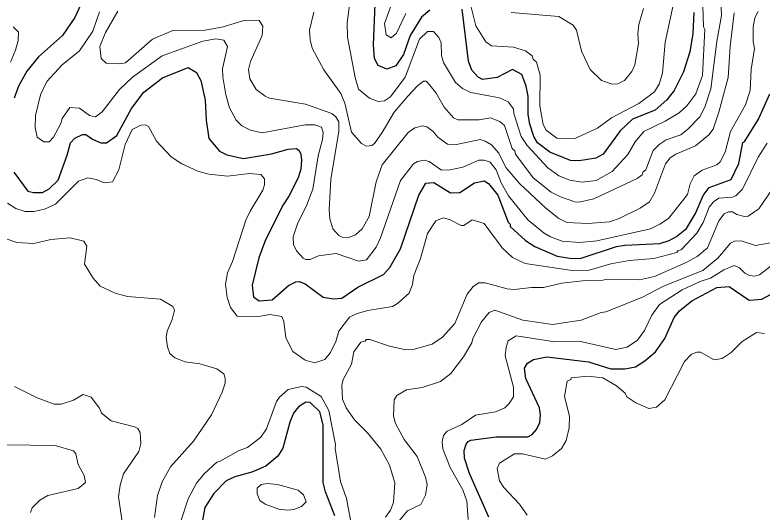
# Model space of a CAD drawing. Extents: x 673.3 to 698.5, y 6984.3 to 7012.3.
# Drawn here: x 685.086 to 686.64, y 6993.848 to 6994.882 of the extents above; entities that cross this region are included whole.
import ezdxf

# ---------------------------------------------------------------- set-up
doc = ezdxf.new("R2010")
doc.units = 0
doc.header["$LTSCALE"] = 0.032
doc.layers.add('1', color=7, linetype='Continuous', lineweight=25)
doc.layers.add('2', color=7, linetype='Continuous', lineweight=13)

msp = doc.modelspace()

# ---------------------------------------------------------------- linework, layer by layer
at = {"layer": '1'}
for points in [[(685.0693, 6994.9684), (685.092, 6994.9361), (685.1061, 6994.9296), (685.1271, 6994.9272), (685.146, 6994.9322), (685.2144, 6994.9662), (685.2257, 6994.9667), (685.232, 6994.9578), (685.2352, 6994.9318), (685.2102, 6994.8769), (685.1846, 6994.8397), (685.1349, 6994.795), (685.1106, 6994.7651), (685.0933, 6994.734), (685.0839, 6994.7092)], [(685.9485, 6994.8926), (685.9316, 6994.8774), (685.9075, 6994.8399), (685.8941, 6994.8002), (685.8777, 6994.7765), (685.8591, 6994.7693), (685.8412, 6994.7774), (685.8338, 6994.7914), (685.8314, 6994.8199), (685.8371, 6994.9564)], [(686.2938, 6994.5842), (686.259, 6994.5786), (686.2411, 6994.5797), (686.1982, 6994.5972), (686.1723, 6994.6166), (686.1647, 6994.6297), (686.1564, 6994.6548), (686.1531, 6994.675), (686.1531, 6994.7137), (686.1488, 6994.7341), (686.1397, 6994.7587), (686.1205, 6994.769), (686.089, 6994.7522), (686.0582, 6994.748), (686.0495, 6994.7531), (686.0361, 6994.7673), (686.0288, 6994.7863), (686.0156, 6994.8943)], [(686.4976, 6994.8876), (686.4953, 6994.8438), (686.4892, 6994.8058), (686.4763, 6994.7639), (686.457, 6994.7254), (686.4419, 6994.7054), (686.4174, 6994.684), (686.3703, 6994.6655), (686.3445, 6994.6413), (686.3094, 6994.5925), (686.2938, 6994.5842)], [(685.0836, 6994.5555), (685.1127, 6994.5158), (685.1243, 6994.5127), (685.143, 6994.513), (685.1571, 6994.5208), (685.1758, 6994.5387), (685.1946, 6994.5903), (685.2011, 6994.616), (685.2101, 6994.6258), (685.2264, 6994.6336), (685.2334, 6994.6339), (685.247, 6994.6241), (685.2644, 6994.6162), (685.2765, 6994.6161), (685.298, 6994.6317), (685.3281, 6994.6877), (685.354, 6994.7217), (685.3927, 6994.7514), (685.4463, 6994.773), (685.4632, 6994.7626), (685.4723, 6994.7463), (685.4816, 6994.7049), (685.4835, 6994.6636), (685.4892, 6994.6255), (685.5116, 6994.5988), (685.5265, 6994.5912), (685.5612, 6994.5836), (685.6194, 6994.5935), (685.6539, 6994.603), (685.6712, 6994.6042), (685.6768, 6994.6004), (685.6804, 6994.5925)], [(685.6804, 6994.5925), (685.6815, 6994.5799), (685.6806, 6994.5618), (685.6752, 6994.5433), (685.6557, 6994.5056), (685.6435, 6994.4876), (685.6069, 6994.4147), (685.5931, 6994.3773), (685.579, 6994.3199), (685.5823, 6994.296), (685.594, 6994.2879), (685.621, 6994.2894), (685.6545, 6994.3194), (685.6699, 6994.3268), (685.6769, 6994.3276), (685.6897, 6994.3228), (685.7272, 6994.2952), (685.748, 6994.292), (685.7655, 6994.2935), (685.7991, 6994.3157), (685.8525, 6994.3425), (685.8658, 6994.3573), (685.8875, 6994.3958), (685.9255, 6994.5076), (685.9405, 6994.5322), (685.9571, 6994.5336), (685.992, 6994.5122), (686.0112, 6994.513), (686.0415, 6994.5329), (686.0619, 6994.5374), (686.071, 6994.5319), (686.09, 6994.5076), (686.1116, 6994.4516), (686.1156, 6994.4472), (686.1159, 6994.4425), (686.1474, 6994.4133), (686.1672, 6994.4003), (686.2132, 6994.3802), (686.2398, 6994.3761), (686.2614, 6994.3759), (686.3366, 6994.4003), (686.3539, 6994.4035), (686.4272, 6994.4067), (686.4461, 6994.4128), (686.4615, 6994.4213), (686.4823, 6994.4379), (686.5015, 6994.4691), (686.517, 6994.5066), (686.5297, 6994.5234), (686.5754, 6994.5402), (686.5911, 6994.5734), (686.5993, 6994.6173), (686.6037, 6994.6198), (686.6321, 6994.6652), (686.6561, 6994.7179)], [(686.0717, 6993.8373), (686.0311, 6993.9284), (686.0207, 6993.96), (686.0204, 6993.9762), (686.0239, 6993.9892), (686.0283, 6993.9953), (686.0342, 6993.9979), (686.0868, 6994.0044), (686.1526, 6994.0046), (686.1617, 6994.0098), (686.1706, 6994.0202), (686.1776, 6994.0345), (686.1791, 6994.0508), (686.1768, 6994.0652), (686.1482, 6994.1261), (686.1458, 6994.1477), (686.1518, 6994.1577), (686.1644, 6994.1657), (686.1917, 6994.1714), (686.279, 6994.1609), (686.3252, 6994.1461), (686.3539, 6994.1461), (686.3761, 6994.15), (686.396, 6994.1628), (686.4179, 6994.1814), (686.4375, 6994.2091), (686.457, 6994.2531), (686.4677, 6994.2668), (686.4936, 6994.2878), (686.5454, 6994.3154), (686.5709, 6994.3174), (686.613, 6994.2888), (686.639, 6994.2911), (686.6661, 6994.3057)], [(685.7508, 6993.8407), (685.7315, 6993.8905), (685.7271, 6993.9094), (685.7271, 6994.0297), (685.7202, 6994.057), (685.6998, 6994.0759), (685.6905, 6994.0768), (685.6753, 6994.0673), (685.6654, 6994.0536), (685.6574, 6994.0353), (685.6433, 6993.9809), (685.6329, 6993.9648), (685.6079, 6993.9436), (685.5782, 6993.9309), (685.5431, 6993.9214), (685.525, 6993.913), (685.4993, 6993.8866), (685.4805, 6993.8575), (685.4699, 6993.7976)]]:
    msp.add_lwpolyline(points, dxfattribs=at)
at = {"layer": '2'}
for points in [[(685.7849, 6994.9301), (685.7769, 6994.8662), (685.7773, 6994.8359), (685.7932, 6994.7525), (685.8004, 6994.7279), (685.8231, 6994.709), (685.8415, 6994.7024), (685.8544, 6994.7039), (685.8666, 6994.7123), (685.8977, 6994.753), (685.9272, 6994.832), (685.9436, 6994.8479), (685.9566, 6994.8481), (685.9677, 6994.8356), (685.9722, 6994.8245), (685.9732, 6994.7978), (685.9773, 6994.7836), (686.0021, 6994.7417), (686.0164, 6994.7294), (686.0337, 6994.7209), (686.0933, 6994.7097), (686.1115, 6994.7015), (686.1228, 6994.6868), (686.1235, 6994.6774), (686.1389, 6994.6298), (686.1511, 6994.6106), (686.1944, 6994.5642), (686.2172, 6994.5477), (686.2399, 6994.5387), (686.2652, 6994.5346), (686.2944, 6994.538), (686.3277, 6994.5567), (686.3608, 6994.5923), (686.376, 6994.6186), (686.3939, 6994.6402), (686.4383, 6994.6613), (686.467, 6994.6789), (686.4829, 6994.6933), (686.502, 6994.7181), (686.5154, 6994.7566), (686.5204, 6994.852), (686.518, 6994.8577), (686.5155, 6994.9233)], [(686.4585, 6994.9194), (686.4378, 6994.826), (686.4324, 6994.761), (686.4259, 6994.7383), (686.4162, 6994.7221), (686.3835, 6994.6984), (686.3268, 6994.6683), (686.2975, 6994.6471), (686.2499, 6994.6251), (686.2126, 6994.6259), (686.1908, 6994.6428), (686.1841, 6994.6546), (686.1776, 6994.6935), (686.1784, 6994.757), (686.1703, 6994.7844), (686.1637, 6994.7904), (686.1613, 6994.7973), (686.1479, 6994.8074), (686.1229, 6994.8155), (686.0771, 6994.8181), (686.0648, 6994.8267), (686.0444, 6994.8595), (686.0284, 6994.9239)], [(686.1202, 6994.6045), (686.1252, 6994.5997), (686.1266, 6994.5929), (686.1634, 6994.5438), (686.201, 6994.5139), (686.2202, 6994.5041), (686.2503, 6994.4938), (686.2595, 6994.4931), (686.2895, 6994.4995), (686.3798, 6994.5421), (686.3905, 6994.5498), (686.3919, 6994.555), (686.398, 6994.5598), (686.4128, 6994.6002), (686.4255, 6994.6131), (686.4401, 6994.6227), (686.4707, 6994.6329), (686.4854, 6994.6446), (686.5099, 6994.6701), (686.5207, 6994.6903), (686.5334, 6994.7284), (686.5455, 6994.8269), (686.5553, 6994.8815), (686.5534, 6994.9336)], [(685.8986, 6994.8854), (685.8794, 6994.8441), (685.8681, 6994.8346), (685.8582, 6994.8412), (685.8543, 6994.8647), (685.8698, 6994.906)], [(685.2999, 6994.8903), (685.2745, 6994.846), (685.2622, 6994.8165), (685.2655, 6994.7914), (685.2758, 6994.7823), (685.3024, 6994.7806), (685.3156, 6994.783), (685.3717, 6994.8322), (685.4144, 6994.8497), (685.4812, 6994.8505), (685.519, 6994.8579), (685.5646, 6994.8718), (685.5939, 6994.8705), (685.6016, 6994.8587), (685.6, 6994.8396), (685.5756, 6994.7858), (685.5717, 6994.7685), (685.5743, 6994.7491), (685.5874, 6994.7273), (685.6064, 6994.7131), (685.6154, 6994.7095), (685.69, 6994.6966), (685.7451, 6994.6771), (685.7531, 6994.6707), (685.7595, 6994.6603), (685.7597, 6994.6403), (685.7427, 6994.5398), (685.7394, 6994.4766), (685.741, 6994.4583), (685.7468, 6994.4377)], [(685.8167, 6994.3727), (685.8371, 6994.3995), (685.8459, 6994.4187), (685.8874, 6994.5376), (685.9149, 6994.5724), (685.9229, 6994.5778), (685.9371, 6994.5802), (685.9473, 6994.5776), (685.973, 6994.5591), (685.991, 6994.5598), (686.0174, 6994.5656), (686.0507, 6994.58), (686.0616, 6994.5801), (686.074, 6994.5761), (686.0869, 6994.5602), (686.0967, 6994.5333), (686.1125, 6994.5063), (686.1532, 6994.4557), (686.1862, 6994.4284), (686.1994, 6994.4207), (686.2242, 6994.412), (686.2608, 6994.4092), (686.2957, 6994.4121), (686.4074, 6994.4372), (686.4272, 6994.4469), (686.4447, 6994.4591), (686.4844, 6994.5091), (686.4898, 6994.5307), (686.4982, 6994.5474), (686.5151, 6994.5592), (686.5453, 6994.5703), (686.5528, 6994.5769), (686.5627, 6994.5968), (686.5742, 6994.6401), (686.6049, 6994.6956), (686.6148, 6994.7249), (686.6172, 6994.7691), (686.6238, 6994.8124), (686.6214, 6994.8272), (686.6214, 6994.8577), (686.6245, 6994.876), (686.6313, 6994.8896)], [(686.1181, 6994.8873), (686.2171, 6994.8791), (686.2466, 6994.861), (686.2535, 6994.8508), (686.2644, 6994.8067), (686.2818, 6994.7686), (686.3056, 6994.7462), (686.3279, 6994.7382), (686.3398, 6994.739), (686.3534, 6994.7457), (686.3686, 6994.7648), (686.3753, 6994.7787), (686.3827, 6994.8226), (686.3812, 6994.8427), (686.3836, 6994.8624), (686.3931, 6994.8955)], [(685.262, 6994.8891), (685.2475, 6994.8484), (685.22, 6994.8075), (685.1838, 6994.7787), (685.1524, 6994.7438), (685.1387, 6994.7164), (685.1285, 6994.673), (685.1281, 6994.648), (685.1322, 6994.6279), (685.1457, 6994.6186), (685.1569, 6994.6185), (685.166, 6994.6282), (685.1815, 6994.6568), (685.1844, 6994.6672), (685.2003, 6994.69), (685.2201, 6994.6887), (685.241, 6994.6731), (685.2532, 6994.6707), (685.267, 6994.6811), (685.3032, 6994.7271), (685.3305, 6994.7526), (685.3922, 6994.7975), (685.4763, 6994.8277), (685.5034, 6994.8326), (685.5204, 6994.83), (685.5277, 6994.8167), (685.5178, 6994.7704), (685.5179, 6994.7539), (685.5241, 6994.7164), (685.5319, 6994.6891), (685.5462, 6994.6636), (685.5578, 6994.6519), (685.5755, 6994.6425), (685.6001, 6994.6372), (685.6895, 6994.6535), (685.7092, 6994.6534), (685.7231, 6994.6491), (685.7271, 6994.6379), (685.7255, 6994.6229), (685.7162, 6994.5895), (685.7051, 6994.52), (685.6929, 6994.4873), (685.6732, 6994.4477), (685.6645, 6994.4209), (685.6653, 6994.4046), (685.6711, 6994.3913), (685.6854, 6994.3761), (685.6908, 6994.3734), (685.6997, 6994.3734), (685.7174, 6994.3814), (685.7538, 6994.3864), (685.8005, 6994.3704), (685.8167, 6994.3727)], [(685.7076, 6994.888), (685.6987, 6994.8509), (685.6995, 6994.8308), (685.7042, 6994.8129), (685.7284, 6994.768), (685.7637, 6994.7189), (685.772, 6994.6988), (685.786, 6994.6388), (685.8065, 6994.615), (685.8169, 6994.6096), (685.8279, 6994.6104), (685.8337, 6994.6151), (685.8497, 6994.6379), (685.8744, 6994.6799), (685.9029, 6994.7135), (685.9228, 6994.735), (685.9358, 6994.7443), (685.941, 6994.7447), (685.9486, 6994.7362), (685.9617, 6994.7194), (685.9785, 6994.6908), (685.9977, 6994.6682), (686.0068, 6994.6641), (686.0516, 6994.6641), (686.0749, 6994.6681), (686.0945, 6994.6606), (686.1042, 6994.6524), (686.1202, 6994.6045)], [(685.7468, 6994.4377), (685.7593, 6994.4235), (685.7662, 6994.4202), (685.7782, 6994.419), (685.7939, 6994.4249), (685.8081, 6994.4373), (685.8224, 6994.463), (685.8372, 6994.5349), (685.8499, 6994.5707), (685.9035, 6994.6377), (685.9172, 6994.6475), (685.9334, 6994.6518), (685.9425, 6994.6493), (685.955, 6994.6404), (685.9652, 6994.628), (685.9852, 6994.6135), (686.0043, 6994.6128), (686.0531, 6994.6234), (686.0641, 6994.6201), (686.077, 6994.6121), (686.092, 6994.5948), (686.1064, 6994.5647), (686.1359, 6994.5313), (686.1896, 6994.4806), (686.2172, 6994.459), (686.2337, 6994.4508), (686.277, 6994.4482), (686.3223, 6994.4521), (686.3426, 6994.4587), (686.3863, 6994.4805), (686.4058, 6994.4936), (686.416, 6994.5117), (686.4391, 6994.5723), (686.4487, 6994.585), (686.4601, 6994.5924), (686.5015, 6994.6099), (686.5289, 6994.6328), (686.5376, 6994.6448), (686.5497, 6994.6798), (686.5691, 6994.7523), (686.5734, 6994.817), (686.5819, 6994.8865)], [(685.0769, 6994.7843), (685.0872, 6994.8088), (685.0927, 6994.8294), (685.0935, 6994.8462), (685.0824, 6994.8577)], [(685.5235, 6994.3222), (685.5281, 6994.3462), (685.5386, 6994.3695), (685.5662, 6994.4554), (685.5747, 6994.4741), (685.6014, 6994.5177), (685.6049, 6994.5291), (685.6049, 6994.5411), (685.5969, 6994.5506), (685.5735, 6994.5525), (685.528, 6994.547), (685.4893, 6994.5513), (685.4665, 6994.5572), (685.4327, 6994.5727), (685.411, 6994.5871), (685.3802, 6994.6199), (685.3634, 6994.6506), (685.3576, 6994.6534), (685.3477, 6994.6528), (685.3299, 6994.6437), (685.3151, 6994.6131), (685.3018, 6994.56), (685.2887, 6994.5354), (685.2711, 6994.533), (685.2546, 6994.5403), (685.2372, 6994.5435), (685.2179, 6994.5368), (685.1699, 6994.4885), (685.1471, 6994.4783), (685.1251, 6994.4734), (685.1069, 6994.4735), (685.088, 6994.48), (685.0706, 6994.4908)], [(686.6505, 6994.6158), (686.6316, 6994.5862), (686.5987, 6994.5202), (686.5848, 6994.5063), (686.5784, 6994.5031), (686.55, 6994.5012), (686.5383, 6994.4939), (686.5296, 6994.4827), (686.5174, 6994.4505), (686.5039, 6994.4281), (686.4714, 6994.3938), (686.4653, 6994.3921), (686.4623, 6994.3885), (686.4148, 6994.3758), (686.3634, 6994.3716), (686.3249, 6994.3644), (686.2799, 6994.3514), (686.2445, 6994.3506), (686.1468, 6994.3654), (686.1207, 6994.3777), (686.099, 6994.398), (686.0618, 6994.4483), (686.0369, 6994.4564), (686.0194, 6994.4443), (686.0141, 6994.4442), (685.9897, 6994.4571), (685.9765, 6994.4604), (685.9611, 6994.454), (685.944, 6994.4277), (685.9293, 6994.3756), (685.9152, 6994.3406), (685.9129, 6994.3215), (685.906, 6994.3038), (685.8812, 6994.2819), (685.8711, 6994.2759), (685.8194, 6994.2673), (685.7975, 6994.261), (685.7818, 6994.2535), (685.7594, 6994.2245), (685.753, 6994.2033), (685.7419, 6994.1801), (685.7306, 6994.1659), (685.7086, 6994.1584), (685.6894, 6994.1641), (685.6637, 6994.182), (685.6494, 6994.2105), (685.645, 6994.2445), (685.6408, 6994.2547), (685.6159, 6994.2593), (685.5926, 6994.2553), (685.548, 6994.2559), (685.5344, 6994.2737), (685.527, 6994.2946), (685.5235, 6994.3222)], [(686.2726, 6994.3301), (686.3088, 6994.3303), (686.3178, 6994.3327), (686.3848, 6994.3314), (686.4159, 6994.3383), (686.4819, 6994.3671), (686.5049, 6994.3798), (686.5261, 6994.398), (686.5499, 6994.4537), (686.5607, 6994.4683), (686.5695, 6994.4726), (686.5779, 6994.4726), (686.5872, 6994.467), (686.6032, 6994.463), (686.6107, 6994.4636), (686.633, 6994.4787), (686.6715, 6994.5357)], [(685.0696, 6994.4156), (685.0897, 6994.4089), (685.1248, 6994.4068), (685.1607, 6994.4149), (685.2005, 6994.4189), (685.2288, 6994.4114), (685.2351, 6994.401), (685.2308, 6994.3637), (685.2483, 6994.335), (685.2629, 6994.318), (685.2941, 6994.3038), (685.3198, 6994.2969), (685.3884, 6994.291), (685.4139, 6994.2759), (685.4176, 6994.268), (685.4129, 6994.249), (685.4027, 6994.2248), (685.4006, 6994.2115), (685.4028, 6994.1919), (685.4083, 6994.1778), (685.4187, 6994.1689), (685.4399, 6994.1609), (685.4704, 6994.1566), (685.5059, 6994.146), (685.5201, 6994.1357), (685.5232, 6994.1268), (685.5227, 6994.116), (685.5166, 6994.0974), (685.4947, 6994.0503), (685.457, 6993.9958), (685.4091, 6993.9423), (685.3919, 6993.9114), (685.3826, 6993.8828), (685.3761, 6993.8368)], [(686.6569, 6994.4083), (686.6263, 6994.4026), (686.5959, 6994.4123), (686.5826, 6994.4116), (686.574, 6994.4073), (686.5475, 6994.3762), (686.5166, 6994.351), (686.4346, 6994.3182), (686.3896, 6994.2945), (686.3145, 6994.2646), (686.3052, 6994.2633), (686.2637, 6994.2477), (686.2038, 6994.2382), (686.1419, 6994.2473), (686.084, 6994.2682), (686.0723, 6994.2636), (686.056, 6994.2436), (686.0384, 6994.2091), (686.0363, 6994.2002), (686.0186, 6994.1712), (685.9926, 6994.1364), (685.9712, 6994.1201), (685.9327, 6994.1071), (685.9001, 6994.1022), (685.8798, 6994.091), (685.8744, 6994.082), (685.8729, 6994.0479), (685.8774, 6994.0327), (685.895, 6993.9991), (685.9221, 6993.964), (685.9395, 6993.9211), (685.9429, 6993.9058), (685.9397, 6993.8832), (685.9297, 6993.8642), (685.9025, 6993.8507), (685.8736, 6993.8171)], [(686.4264, 6994.2799), (686.4734, 6994.3108), (686.5107, 6994.3279), (686.5324, 6994.3345), (686.5603, 6994.3521), (686.5817, 6994.3609), (686.5929, 6994.356), (686.6038, 6994.3453), (686.6136, 6994.34), (686.6249, 6994.3392), (686.6341, 6994.3415), (686.6677, 6994.3677)], [(685.8568, 6993.8377), (685.8671, 6993.8519), (685.8729, 6993.8682), (685.8761, 6993.9091), (685.8651, 6993.9461), (685.847, 6993.979), (685.8189, 6994.0129), (685.792, 6994.0401), (685.7748, 6994.065), (685.7671, 6994.083), (685.7655, 6994.1119), (685.7685, 6994.1237), (685.7856, 6994.1562), (685.7909, 6994.1817), (685.8052, 6994.2013), (685.8141, 6994.204), (685.8163, 6994.2072), (685.8236, 6994.2072), (685.8646, 6994.1932), (685.8988, 6994.186), (685.9143, 6994.1867), (685.9535, 6994.1975), (685.9753, 6994.2119), (686.001, 6994.2404), (686.0265, 6994.3012), (686.0385, 6994.3173), (686.0506, 6994.3252), (686.064, 6994.3253), (686.1097, 6994.3123), (686.1242, 6994.3114), (686.1602, 6994.3155), (686.1854, 6994.3156), (686.2229, 6994.3245), (686.2726, 6994.3301)], [(686.0284, 6993.8327), (686.0254, 6993.8707), (686.017, 6993.8945), (685.9912, 6993.9411), (685.9755, 6993.9795), (685.9741, 6993.9943), (685.9774, 6994.0073), (685.9844, 6994.0164), (686.0149, 6994.0301), (686.0437, 6994.0495), (686.085, 6994.0569), (686.1044, 6994.0653), (686.114, 6994.0739), (686.1229, 6994.0876), (686.1229, 6994.1078), (686.1051, 6994.1732), (686.1072, 6994.1915), (686.1116, 6994.2045), (686.1281, 6994.2145), (686.2088, 6994.2025), (686.2595, 6994.2039), (686.3357, 6994.1861), (686.359, 6994.1909), (686.3805, 6994.2058), (686.3948, 6994.226), (686.4106, 6994.258), (686.4264, 6994.2799)], [(686.645, 6994.2194), (686.6281, 6994.2218), (686.598, 6994.2027), (686.5752, 6994.1799), (686.5564, 6994.1674), (686.5398, 6994.165), (686.5119, 6994.1811), (686.5043, 6994.1811), (686.4931, 6994.1767), (686.4781, 6994.1617), (686.4372, 6994.0816), (686.4198, 6994.0661), (686.4039, 6994.0639), (686.377, 6994.0756), (686.3583, 6994.0882), (686.3549, 6994.0956), (686.3369, 6994.1107), (686.3086, 6994.1274), (686.277, 6994.1307), (686.2428, 6994.1273), (686.2417, 6994.1242), (686.2342, 6994.1206), (686.2289, 6994.0884), (686.2394, 6994.0476), (686.2386, 6994.0235), (686.2321, 6993.9974), (686.2225, 6993.9802), (686.2037, 6993.9649), (686.1894, 6993.9581), (686.1416, 6993.9693), (686.1249, 6993.9694), (686.0935, 6993.9502), (686.0888, 6993.9385), (686.0934, 6993.9131), (686.1025, 6993.8996), (686.1355, 6993.8648), (686.1508, 6993.8418)], [(685.3111, 6993.8143), (685.3013, 6993.8796), (685.3045, 6993.9041), (685.3119, 6993.9278), (685.3434, 6993.9741), (685.3476, 6993.9907), (685.3461, 6994.0134), (685.3412, 6994.0221), (685.3345, 6994.0257), (685.2857, 6994.0377), (685.2662, 6994.0537), (685.262, 6994.0642), (685.2444, 6994.0873), (685.2274, 6994.0931), (685.2079, 6994.0811), (685.1823, 6994.0727), (685.1672, 6994.0728), (685.1321, 6994.086), (685.0852, 6994.1096)], [(685.4316, 6993.8313), (685.446, 6993.876), (685.4635, 6993.9082), (685.4796, 6993.9279), (685.5059, 6993.9522), (685.5115, 6993.9533), (685.5524, 6993.9765), (685.5698, 6993.9823), (685.5974, 6994.0043), (685.6089, 6994.0214), (685.6301, 6994.0783), (685.6361, 6994.0869), (685.654, 6994.1029), (685.6816, 6994.1094), (685.6912, 6994.1078), (685.7224, 6994.0889), (685.7383, 6994.0596), (685.7524, 6993.9889), (685.7516, 6993.9806), (685.7628, 6993.9118), (685.7753, 6993.8763), (685.7874, 6993.8133)], [(685.0658, 6993.9882), (685.1698, 6993.9865), (685.2075, 6993.9758), (685.2124, 6993.9694), (685.2171, 6993.9473), (685.2299, 6993.9244), (685.2325, 6993.9096), (685.2176, 6993.8972), (685.1544, 6993.8824), (685.1373, 6993.8732), (685.1219, 6993.8572), (685.1185, 6993.8472)]]:
    msp.add_lwpolyline(points, dxfattribs=at)
msp.add_lwpolyline([(685.6064, 6993.8644), (685.5954, 6993.8724), (685.5896, 6993.8863), (685.5895, 6993.8976), (685.5981, 6993.9056), (685.611, 6993.9075), (685.6317, 6993.9058), (685.6748, 6993.8937), (685.6858, 6993.8837), (685.6912, 6993.8693), (685.682, 6993.86), (685.6656, 6993.8538), (685.6531, 6993.8522), (685.635, 6993.8539)], close=True, dxfattribs=at)

doc.saveas('drawing.dxf')
